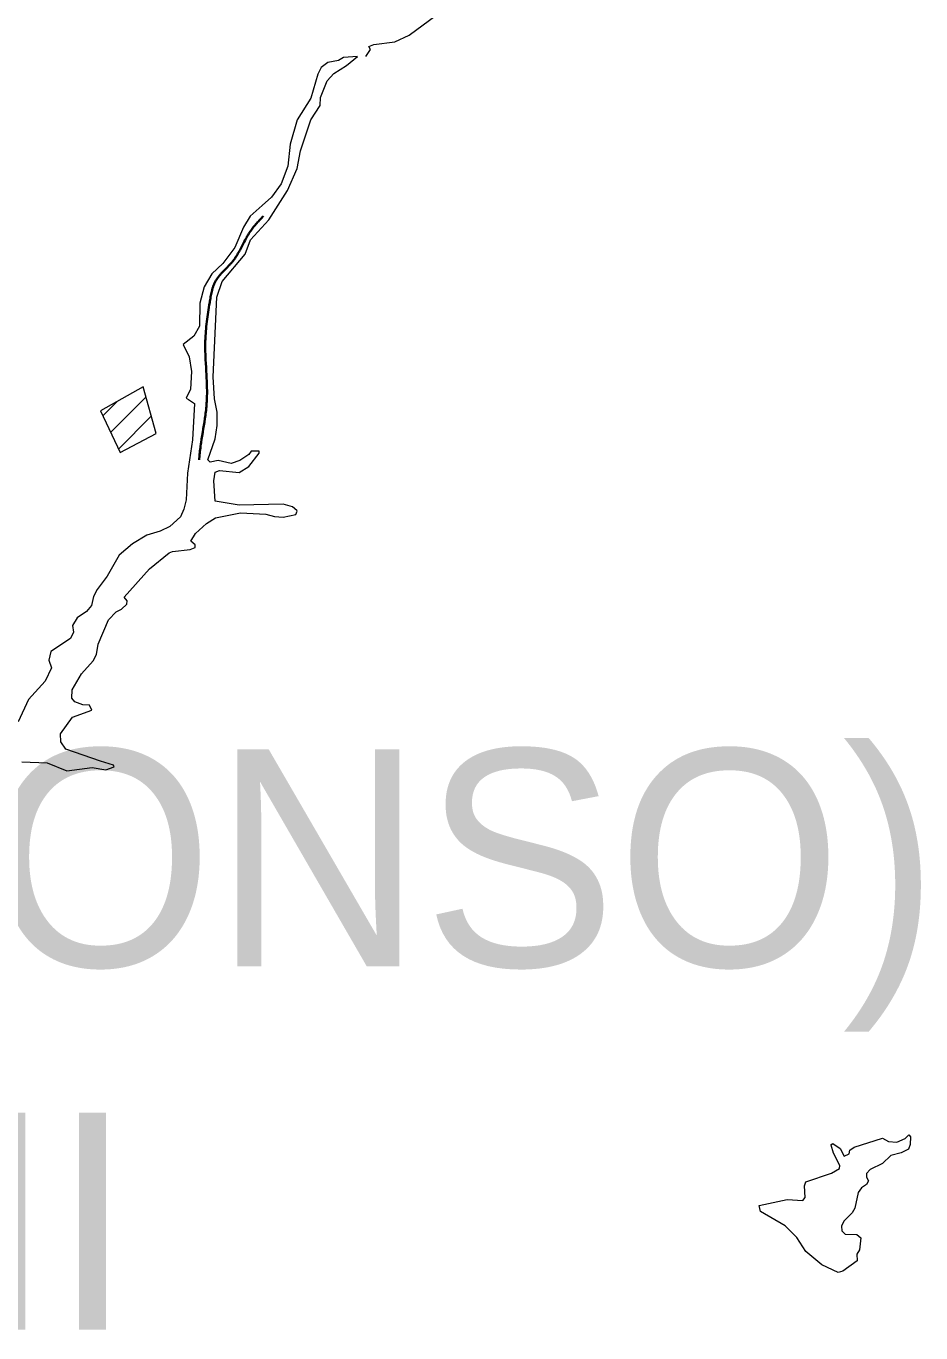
# Model space of a CAD drawing. Extents: x 553962 to 842807, y 8883888 to 9032388.
# Drawn here: x 581768 to 583830, y 8913310 to 8916321 of the extents above; entities that cross this region are included whole.
import ezdxf

# ---------------------------------------------------------------- set-up
doc = ezdxf.new("R2010")
doc.units = 0
doc.header["$LTSCALE"] = 150
doc.linetypes.add('LONG_DASH_SHORT_DASH', pattern=[9.9, 6, -1.2, 1.5, -1.2])
doc.layers.add('6', color=7, linetype='Continuous', lineweight=13)

msp = doc.modelspace()

# ---------------------------------------------------------------- linework, layer by layer
at = {"layer": '6'}
for p, q in [((581944.6, 8915423.4), (581977, 8915455.8)), ((581962.7, 8915385), (582044.4, 8915466.7)), ((581980.9, 8915346.6), (582056.6, 8915422.3))]:
    msp.add_line(p, q, dxfattribs=at)
for points in [[(582550.9, 8916251), (582561.6, 8916267.1), (582557.7, 8916274.2), (582569.7, 8916279), (582618.1, 8916284.9), (582650.7, 8916300), (582838.2, 8916439.2), (582906.1, 8916497.3), (582963.8, 8916539.2), (583090.8, 8916642.8)], [(582304.8, 8915340.4), (582304.8, 8915342), (582286.6, 8915341.9), (582281.6, 8915334.1), (582260.5, 8915320.6), (582240.9, 8915313.3), (582210.3, 8915320.1), (582192.5, 8915316.3), (582187, 8915321.8), (582203.9, 8915370.3), (582208.2, 8915401), (582208.2, 8915431.4), (582202.2, 8915462), (582198.8, 8915513), (582207.3, 8915696.3), (582219.6, 8915733), (582273.1, 8915795.9), (582285.5, 8915829.1), (582327.1, 8915874.5), (582370.1, 8915942.2), (582370.1, 8915942.2), (582392.5, 8915993.1), (582400.2, 8916033.9), (582424, 8916105.2), (582445.6, 8916138.3), (582446.5, 8916156.7), (582461.8, 8916195.3), (582477.1, 8916212.2), (582506.6, 8916230.2), (582531.5, 8916251.2), (582531.5, 8916251.2)], [(582531.5, 8916251.2), (582499.6, 8916248.9), (582488.1, 8916242), (582463.5, 8916237.3), (582448.2, 8916226.2), (582440.5, 8916210.5), (582424.4, 8916155.5), (582392.5, 8916105.1), (582376.8, 8916049.2), (582370.9, 8915998.2), (582356, 8915957.4), (582333.5, 8915927.2), (582311.8, 8915907.8)], [(582311.8, 8915907.8), (582284.6, 8915883.4), (582269.3, 8915857.9), (582249.3, 8915811.2), (582221.8, 8915774.3), (582196.3, 8915750.1), (582178.4, 8915720.3), (582168.2, 8915682.9), (582167.8, 8915629.8), (582154.6, 8915606.4), (582129.9, 8915587.7)], [(582129.9, 8915587.7), (582144.1, 8915559.5), (582149.1, 8915525.7), (582146.6, 8915485), (582137.2, 8915464.1), (582142.6, 8915460.6)], [(582142.6, 8915460.6), (582156.3, 8915451.8), (582151.7, 8915368), (582140.2, 8915291.2), (582136.8, 8915230), (582131.7, 8915208.4), (582123.6, 8915190.6), (582099, 8915168), (582077, 8915157.4), (582046.3, 8915148), (582013.1, 8915128.4), (581982.5, 8915102.5), (581954.9, 8915054.1), (581931.9, 8915023.4), (581923.5, 8915006.6), (581918.4, 8914986.2), (581907.3, 8914972.5), (581886.1, 8914958.1), (581874.7, 8914940.2), (581877.2, 8914924.9), (581870, 8914910.5), (581824.9, 8914879.9), (581820.3, 8914860), (581826.2, 8914842.6), (581812.2, 8914812), (581773.5, 8914769.9), (581749.7, 8914718.1)], [(582391.7, 8915204.8), (582382.3, 8915213.9), (582360.7, 8915219.8), (582258.7, 8915217.3), (582203.9, 8915226.8), (582200.9, 8915273.4), (582203.5, 8915293.3), (582213.6, 8915297.2), (582259.3, 8915293), (582281.7, 8915306.5), (582304.9, 8915337.4), (582304.8, 8915340.4)], [(581970.7, 8914614.3), (581969.7, 8914618.1), (581939.2, 8914627.2), (581859.8, 8914655.2), (581847.9, 8914671.7), (581847.1, 8914690.5), (581875, 8914728.6), (581919.2, 8914745.3), (581914.2, 8914756.3), (581898.4, 8914757.2), (581880.2, 8914764), (581873.8, 8914772.9), (581874.2, 8914791.6), (581895.4, 8914828.9), (581922.4, 8914858.5), (581929.9, 8914873.6), (581934.2, 8914897), (581958.3, 8914953), (581975.8, 8914971.7), (581987.7, 8914977.7), (582000, 8914989.6), (582001.3, 8914997.2), (581993.7, 8915005.3), (582052.2, 8915070.7), (582097.7, 8915107.2), (582105.8, 8915110.6), (582146.5, 8915114.9), (582157.6, 8915119.6), (582158, 8915125.9), (582147.9, 8915134.4), (582158.4, 8915151.8), (582183.9, 8915174.8), (582204.7, 8915187.9), (582262.2, 8915199.8), (582320.7, 8915196.4), (582340.3, 8915190.9), (582360.7, 8915189.7), (582389.5, 8915195.6), (582392.9, 8915203.7), (582391.7, 8915204.8)], [(581758.3, 8914625.9), (581816.2, 8914623.3), (581862, 8914605.5), (581920.5, 8914612.7), (581952.1, 8914607.6), (581970.7, 8914614.3)], [(583623.7, 8913742.8), (583623.3, 8913744.4), (583627.1, 8913746.3), (583644.5, 8913734.8), (583653.4, 8913717.7), (583665.2, 8913722.5), (583666.7, 8913731.1), (583676.8, 8913738.3), (583741.4, 8913759.2), (583755.9, 8913751.1), (583774.9, 8913749.5), (583793.7, 8913757.9), (583802.4, 8913766.6), (583802.8, 8913766.1)], [(583802.8, 8913766.1), (583806.2, 8913762.1), (583805.2, 8913743.9), (583801.3, 8913733.7), (583784.9, 8913725.3), (583761, 8913718.8), (583741.9, 8913700.6), (583713.4, 8913686.5), (583705, 8913677.2), (583704.9, 8913669.1), (583709.5, 8913660.2), (583704.9, 8913652.1), (583693.4, 8913644.5), (583685.4, 8913633.9), (583677.6, 8913597.6), (583671.8, 8913586.7), (583652.7, 8913567.2), (583647.2, 8913556.2), (583648, 8913545.1), (583655.7, 8913537.4), (583682.8, 8913536.6), (583692.1, 8913529), (583688.8, 8913501.7), (583682.8, 8913491.9), (583683.7, 8913476)], [(583457.8, 8913603.4), (583457.8, 8913603.6), (583522.2, 8913617.7), (583557.9, 8913615.2), (583563.8, 8913622.4), (583562.2, 8913648.7), (583565.1, 8913658.5), (583624.2, 8913678.1), (583642.9, 8913689.1), (583643.7, 8913695.9), (583628.5, 8913724.3), (583623.7, 8913742.8)], [(583565.2, 8913497.4), (583544.3, 8913529.8), (583517.2, 8913556.5), (583460.7, 8913589.7), (583457.8, 8913603.4)], [(583683.7, 8913476), (583650.5, 8913452), (583639.2, 8913449.5), (583602.1, 8913467.3), (583565.2, 8913497.4)]]:
    msp.add_lwpolyline(points, dxfattribs=at)
msp.add_lwpolyline([(581939.3, 8915434.4), (581984.7, 8915338.5), (582067.6, 8915382.2), (582037.9, 8915490.4)], close=True, dxfattribs=at)
at = {"layer": '6', "linetype": 'LONG_DASH_SHORT_DASH', "lineweight": 35}
msp.add_spline([(582166.9, 8915321.8), (582167.5, 8915329.8), (582184.4, 8915456.4), (582181, 8915596.5), (582191.1, 8915684.3), (582204.6, 8915733.2), (582245.1, 8915780.5), (582285.6, 8915849.7), (582314.9, 8915883.4)], degree=3, dxfattribs=at)

# ---------------------------------------------------------------- texts
at = {"layer": '6'}
for s, p in [('(PAULO AFONSO)', (578150.5, 8914154.4)), ('SC-24-X-C-II', (578150.5, 8913317.3))]:
    msp.add_text(s, height=500, dxfattribs=at).set_placement(p)

doc.saveas('drawing.dxf')
